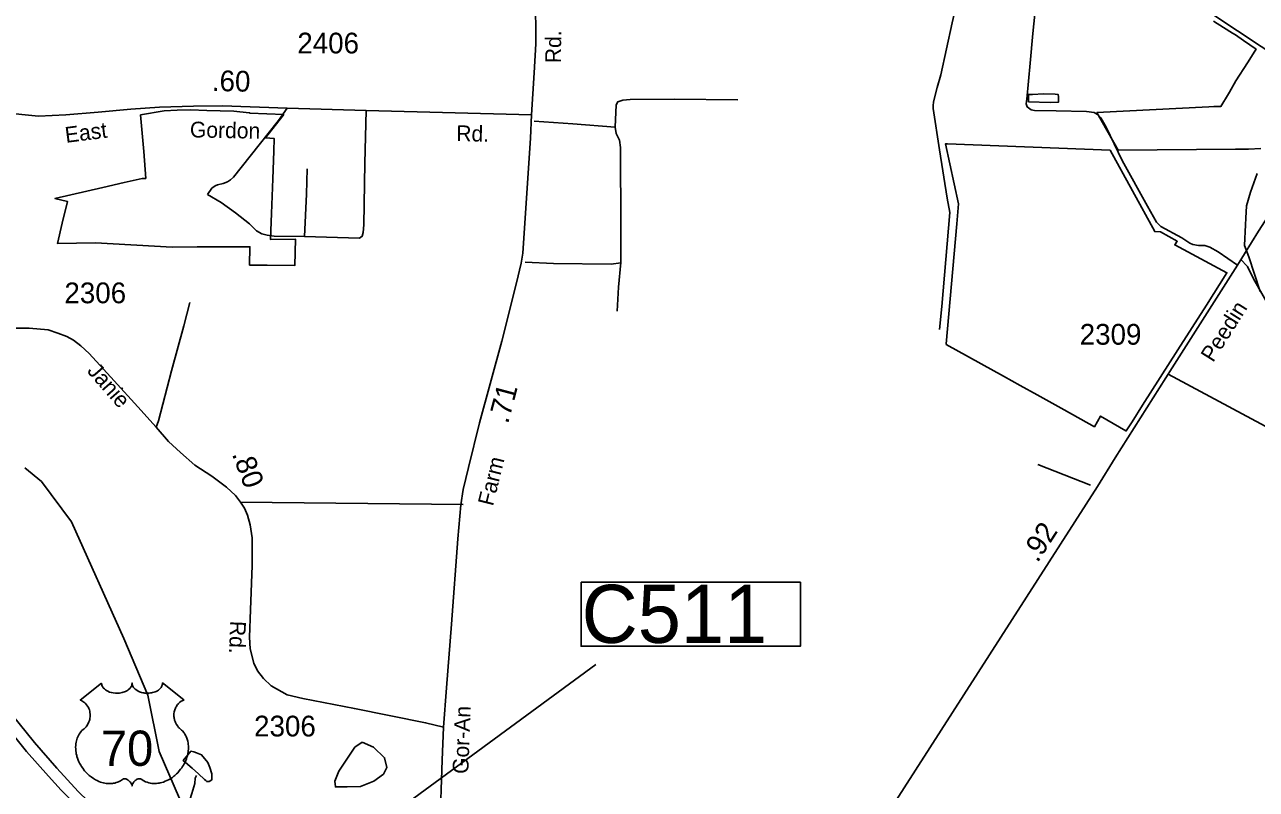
# Model space of a CAD drawing. Extents: x 2082433 to 2279600, y 546599 to 755198.
# Drawn here: x 2215277 to 2222701, y 635808 to 640416 of the extents above; entities that cross this region are included whole.
import ezdxf

# ---------------------------------------------------------------- set-up
doc = ezdxf.new("R2010")
doc.units = 0
for name, color, linetype in [('Exist Boundary Political City Limit New', 7, 'Continuous'), ('Exist Hydrographic Creek Single Shore', 7, 'Continuous'), ('Exist Hydrographic Misc Water Feature', 7, 'Continuous'), ('Exist Hydrographic Pond Under 1500 Sq Ft', 7, 'Continuous'), ('Exist Road Non-System Type 51', 7, 'Continuous'), ('Exist Road Primary US Divided Attributed', 7, 'Continuous'), ('Exist Road Primary US Shield CELL', 7, 'Continuous'), ('Exist Road Primary US Shield Number Label', 7, 'Continuous'), ('Exist Road Primary US Structure Culvert Number Label', 7, 'Continuous'), ('Exist Road Secondary Mileage Hundredths English Label', 7, 'Continuous'), ('Exist Road Secondary Type 51 Attributed', 7, 'Continuous'), ('Exist Road Secondary Type 51 Label', 7, 'Continuous'), ('Exist Road Secondary Type 51 Number Label', 7, 'Continuous'), ('Exist Utilities Electrical Transmission Line', 7, 'Continuous'), ('Map Preparation Boundary City Limit Buffer Line', 7, 'Continuous')]:
    doc.layers.add(name, color=color, linetype=linetype)

msp = doc.modelspace()

# ---------------------------------------------------------------- linework, layer by layer
at = {"layer": 'Exist Boundary Political City Limit New'}
for points in [[(2222727, 639670), (2222653.8, 639665.8), (2222576, 639665.2), (2221867.8, 639660.2), (2221739.5, 639886.4), (2222414.5, 639922.1), (2222445.2, 639922.9), (2222487.2, 639923.8), (2222533.2, 640000), (2222539.5, 640010.4), (2222577.5, 640076.8), (2222646.8, 640186.4), (2222691.2, 640255.7), (2222699, 640267.8), (2222623.5, 640321.1), (2222575.2, 640355.1), (2222557, 640365.5), (2222503.2, 640399), (2222441.8, 640437.5)], [(2216761.5, 639176.4), (2216759.5, 639121.5), (2216910.5, 639123.1), (2216904.8, 638964.3), (2216740, 638966.4), (2216632.8, 638967.7), (2216635.2, 639077.8), (2216521.5, 639077.4), (2216316.8, 639076.8), (2216167, 639076.4), (2215705.2, 639101.8), (2215475, 639098.5), (2215504.5, 639219.8), (2215536.2, 639349.9), (2215460, 639369.3), (2215748, 639434.9), (2215877.8, 639464.6), (2215985, 639488.9), (2216007, 639489.4), (2215996.5, 639651.8), (2215975.8, 639872.6), (2216118.5, 639896.2), (2216196.8, 639901.3), (2216277.2, 639902.5), (2216375, 639899.7), (2216456, 639897.3), (2216537.8, 639894.6), (2216631, 639884.9), (2216635, 639884.8), (2216635, 639883.9), (2216838.8, 639874.4), (2216728.2, 639733.4), (2216782, 639730.1), (2216779.2, 639654.2), (2216773, 639486.3), (2216769.2, 639382.2), (2216765.2, 639277.8), (2216761.5, 639176.4)], [(2222015.2, 638123.2), (2221951.8, 638023), (2221917, 637967.9), (2221914, 637969.6), (2221762.2, 638057.2), (2221725, 637993.3), (2221542.5, 638095), (2221379, 638185.9), (2221277, 638242.6), (2221177.8, 638297.8), (2220832, 638489.9), (2220832.2, 638493.5), (2220895.2, 639215.4), (2220905.8, 639336.6), (2220827, 639698.1), (2220838.5, 639697.6), (2221819.2, 639659.9), (2222088.8, 639169.2), (2222124, 639167), (2222224.2, 639111.6), (2222209, 639089.1), (2222523, 638921.1), (2222399.5, 638726.8), (2222227.5, 638457.2), (2222015.2, 638123.2)], [(2222723, 638808.7), (2222656.5, 639017.4), (2222630, 639086.4), (2222635.5, 639210.9), (2222637.2, 639249.3), (2222640.8, 639324.9), (2222665.8, 639407.2), (2222705.2, 639519.6)]]:
    msp.add_lwpolyline(points, dxfattribs=at)
at = {"layer": 'Exist Hydrographic Creek Single Shore'}
msp.add_lwpolyline([(2216300.6, 635543.6), (2216088.6, 636036.6), (2216019.7, 636375.8), (2215875.8, 636716.6), (2215560.2, 637419.8), (2215379.7, 637662.8), (2215277.6, 637745.6)], dxfattribs=at)
at = {"layer": 'Exist Hydrographic Misc Water Feature'}
for points in [[(2220977.1, 640908.8), (2220866.8, 640426.7), (2220798.5, 640114.1), (2220777.4, 640038.2), (2220755.9, 639951.9), (2220753.8, 639927.8)], [(2221327.4, 639952), (2221327.4, 639969.8), (2221327.6, 639995.7), (2221351.4, 639995.8), (2221419, 639998.6), (2221489.2, 639996.9), (2221506.8, 639995.1), (2221509.3, 639981.3), (2221509.3, 639971.2), (2221509.3, 639961), (2221507.6, 639949.1), (2221457.6, 639946.9), (2221327.4, 639952)], [(2220791.6, 638578.9), (2220804.3, 638718.9), (2220854.3, 639284.9), (2220837.5, 639371), (2220791.8, 639662.2), (2220752.2, 639911.9), (2220752.2, 639920), (2220753.8, 639927.8)], [(2223310.2, 638252.3), (2223237, 638311.3), (2223151.5, 638372), (2223066, 638456.7), (2222960.8, 638533.5), (2222875.3, 638600.2), (2222799.6, 638678.9), (2222683.1, 638883.9), (2222647.7, 638958.3), (2222606, 639002.7)], [(2216313.4, 635891.1), (2216305.9, 635875.2), (2216302.2, 635842.9), (2216284.5, 635783.1), (2216273, 635744.7), (2216257.3, 635700.9)]]:
    msp.add_lwpolyline(points, dxfattribs=at)
at = {"layer": 'Exist Hydrographic Pond Under 1500 Sq Ft'}
msp.add_lwpolyline([(2217312.1, 636092.8), (2217268.3, 636062.5), (2217170.6, 635917.5), (2217147, 635856.8), (2217150.4, 635823.1), (2217221.1, 635823.1), (2217302, 635826.4), (2217382.9, 635856.8), (2217440.2, 635900.6), (2217460.4, 635941.1), (2217447, 635998.4), (2217379.6, 636062.5)], close=True, dxfattribs=at)
msp.add_lwpolyline([(2216360.6, 635867.5), (2216369, 635861.8), (2216375, 635855.6), (2216388.9, 635855.5), (2216404.7, 635865.7), (2216404.7, 635901.8), (2216394.5, 635939.8), (2216382, 635969.7), (2216344, 636017.2), (2216313.7, 636029.1), (2216297.7, 636035.1), (2216279.6, 636038.7), (2216232.5, 635982.5), (2216286.4, 635937.1), (2216324.7, 635901.3), (2216360.6, 635867.5)], dxfattribs=at)
at = {"layer": 'Exist Road Non-System Type 51'}
msp.add_line((2221700.6, 637641.2), (2221383.1, 637766.1), dxfattribs=at)
for points in [[(2222587.7, 638967.3), (2222469.8, 639048.3), (2222420.4, 639075.6), (2222390.5, 639086), (2222352.8, 639086), (2222317.7, 639091.2), (2222300.8, 639099), (2222251.4, 639131.5), (2222125.3, 639201), (2222099.3, 639225.7), (2222044.7, 639322), (2221892.5, 639598.2), (2221795, 639799.1), (2221763.8, 639855), (2221743, 639875.8), (2221723.5, 639887.5), (2221676.7, 639892.7), (2221494.7, 639896.6), (2221364.7, 639899.9), (2221343.9, 639903.8), (2221319.2, 639920.7), (2221314, 639938.9), (2221316.6, 639967.5), (2221337.4, 640184.6), (2221354.3, 640363.4), (2221366, 640480.4)], [(2218835.8, 639798.3), (2218842.3, 639932.6), (2218852, 639950.4), (2218882.7, 639961.7), (2218926.4, 639964.9), (2219191.6, 639966.5), (2219576.6, 639962.5)], [(2216859.6, 639913.4), (2216807.9, 639838.4), (2216582.9, 639554.6), (2216536.5, 639497.4), (2216518.7, 639481.4), (2216500.8, 639468.9), (2216474, 639459.9), (2216440.1, 639451), (2216425.8, 639445.7), (2216406.2, 639431.4), (2216379.4, 639393)], [(2216965, 639139.5), (2217295.2, 639130.6), (2217311.3, 639141.3), (2217318.4, 639164.5), (2217322, 639210.9), (2217327.4, 639582.2), (2217336.3, 639899.1)], [(2218835.8, 639798.3), (2218581.9, 639819.3), (2218349, 639835.5)], [(2218871.4, 638983.2), (2218869.8, 639303.4), (2218868.2, 639564.6), (2218868.2, 639675.4), (2218861.7, 639720.7), (2218842.3, 639761.1), (2218835.8, 639798.3)], [(2216965, 639139.5), (2216975.7, 639393.9), (2216979.2, 639548.3)], [(2216379.4, 639393), (2216461.5, 639344.8), (2216547.2, 639282.3), (2216632.9, 639216.3), (2216674, 639173.4), (2216707.9, 639155.6), (2216738.2, 639148.4), (2216781.1, 639141.3), (2216965, 639139.5)], [(2218294.4, 638985.8), (2218465.5, 638976.7), (2218811.6, 638973.5), (2218869.8, 638981.6)], [(2218871.4, 638983.2), (2218856.8, 638835.2), (2218848.8, 638689.6)], [(2216070.2, 637991), (2216084.7, 638029.8), (2216162.4, 638330.6), (2216236.8, 638602.3), (2216272.3, 638742.2)], [(2222169.8, 638310), (2223117.5, 637802.6), (2223202, 637750.7)], [(2216578, 637539.7), (2217921.2, 637524.4)]]:
    msp.add_lwpolyline(points, dxfattribs=at)
at = {"layer": 'Exist Road Primary US Divided Attributed'}
for points in [[(2217303.7, 634586.8), (2217075.8, 634694.4), (2216819.6, 634837.3), (2216628.4, 634958), (2216517.9, 635029.5), (2216393.6, 635111.2), (2216233.5, 635229.2), (2216106.3, 635333.1), (2215968, 635449.2), (2215776.8, 635624.7), (2215600.4, 635795.5), (2215470.5, 635935.7), (2215335.9, 636091.7), (2215201.8, 636257.9), (2215098.8, 636396.2), (2215019.4, 636508.6), (2214893.2, 636698.9), (2214830.1, 636796.4), (2214732.1, 636971.9), (2214581.3, 637254.1), (2214458.8, 637524.3), (2214408, 637659), (2214370.8, 637756), (2214299.6, 637953.2)], [(2214238.3, 637912.4), (2214320, 637685.9), (2214364.1, 637575.4), (2214433.7, 637407.3), (2214543.2, 637177.1), (2214664.4, 636949.6), (2214792, 636726.8), (2214876.5, 636594), (2214949.8, 636481.6), (2215045.9, 636349.8), (2215149.8, 636209.6), (2215289.5, 636036), (2215420.4, 635888.4), (2215496.5, 635803.9), (2215734.1, 635566.2), (2215958.7, 635364.7), (2216075.7, 635265.4), (2216185.2, 635180.9), (2216313.7, 635082.5), (2216426, 635006.3), (2216533.7, 634932.1), (2216826.1, 634751), (2216988.1, 634675.6), (2217238.7, 634541.3)]]:
    msp.add_lwpolyline(points, dxfattribs=at)
at = {"layer": 'Exist Road Primary US Shield CELL'}
msp.add_lwpolyline([(2215740.7, 636449.2), (2215741, 636443.9), (2215742.3, 636437.6), (2215743.3, 636434.3), (2215746.2, 636428.1), (2215751.1, 636420.7), (2215757.9, 636413.5), (2215765.6, 636407.2), (2215770.7, 636403.9), (2215779.5, 636399.2), (2215789.4, 636395), (2215800.5, 636391.8), (2215811.8, 636389.5), (2215824.2, 636388.1), (2215836.5, 636387.9), (2215849.7, 636388.9), (2215864.3, 636391.7), (2215871, 636393.5), (2215878.5, 636396), (2215885.5, 636398.9), (2215893.2, 636403), (2215899.3, 636407), (2215904.2, 636410.5), (2215911, 636417), (2215916.4, 636423.8), (2215918.7, 636427.6), (2215920.7, 636431.2), (2215923.4, 636439), (2215924.1, 636442.4), (2215924.7, 636449.5), (2215925.1, 636443.5), (2215925.7, 636439.8), (2215926.7, 636436.2), (2215928.2, 636432.3), (2215931, 636426.8), (2215934, 636422.3), (2215939.7, 636415.5), (2215943.3, 636412.1), (2215946.6, 636409.5), (2215955.3, 636403.5), (2215965.5, 636398.3), (2215970.5, 636396.1), (2215975.7, 636394.3), (2215982.2, 636392.3), (2215989, 636390.7), (2215995.7, 636389.6), (2216002.5, 636388.6), (2216009.5, 636388.1), (2216015.2, 636387.9), (2216022.2, 636388), (2216028.6, 636388.4), (2216035.2, 636389.1), (2216042.5, 636390.3), (2216048.4, 636391.6), (2216056.1, 636393.7), (2216063.1, 636396.2), (2216069.3, 636398.8), (2216077.2, 636403), (2216083.7, 636407.1), (2216088.4, 636410.9), (2216094, 636416), (2216099.3, 636422.2), (2216102.5, 636426.7), (2216104.7, 636431.3), (2216106.7, 636436.2), (2216108, 636441.3), (2216108.6, 636445.8), (2216108.7, 636449.6), (2216237.3, 636347.2), (2216234.3, 636346), (2216227.3, 636342.6), (2216221.7, 636339.3), (2216212.9, 636333.1), (2216209.1, 636329.7), (2216205.3, 636326.1), (2216201.8, 636322.3), (2216198.7, 636318.8), (2216195, 636313.6), (2216191.7, 636308.4), (2216188.4, 636302.7), (2216186, 636297.8), (2216182.1, 636287.4), (2216180.2, 636280.9), (2216178.9, 636275.4), (2216177.4, 636263.9), (2216177, 636258.4), (2216177, 636253), (2216177.3, 636247.3), (2216177.9, 636241.9), (2216178.9, 636236.2), (2216179.8, 636231.1), (2216181.4, 636225), (2216183.6, 636217.8), (2216186.5, 636210.9), (2216192.3, 636199.8), (2216199.9, 636188.4), (2216205.3, 636182), (2216210.6, 636176.5), (2216218.5, 636169.8), (2216222.8, 636166), (2216227.8, 636161.1), (2216235.8, 636151.7), (2216239.1, 636147.3), (2216242.4, 636142.4), (2216245.4, 636137.3), (2216248.5, 636131.8), (2216250.9, 636127), (2216255.4, 636116), (2216258.7, 636105.3), (2216260.2, 636099.7), (2216262.6, 636087.1), (2216263.5, 636080.8), (2216264.5, 636068.5), (2216264.6, 636053.6), (2216263.4, 636039.5), (2216260.8, 636023), (2216258.6, 636013.1), (2216255.2, 636001.7), (2216251.9, 635991.7), (2216246, 635977), (2216240.8, 635966.4), (2216234.1, 635953.9), (2216229.4, 635946.4), (2216224, 635938.4), (2216217.3, 635929.1), (2216209.4, 635919.2), (2216199.9, 635908.8), (2216192.2, 635901.1), (2216182.2, 635892.2), (2216176.1, 635887.1), (2216167.5, 635880.6), (2216155.6, 635872.7), (2216143.9, 635865.9), (2216134, 635860.9), (2216125.2, 635857.1), (2216113.8, 635852.7), (2216094.8, 635847.5), (2216087.9, 635846), (2216079.7, 635844.8), (2216072, 635844.1), (2216064.6, 635843.6), (2216054.5, 635843.6), (2216044.6, 635844.4), (2216035.2, 635845.7), (2216025.4, 635847.8), (2216015.1, 635850.8), (2216005.8, 635854.5), (2215996.4, 635859.1), (2215980.5, 635869.1), (2215975.9, 635871.6), (2215973.3, 635872.3), (2215967.2, 635872.6), (2215961.4, 635871.3), (2215955.5, 635869), (2215951.9, 635867.1), (2215947.1, 635864), (2215943.5, 635861.1), (2215939.1, 635856.9), (2215936.1, 635853.4), (2215933.7, 635850.7), (2215929.3, 635843.6), (2215927.7, 635840.3), (2215926, 635835.9), (2215924.5, 635829.6), (2215922.5, 635837.6), (2215920.1, 635842.9), (2215917.4, 635847.5), (2215914.6, 635851.5), (2215910.1, 635856.7), (2215906.1, 635860.6), (2215901.2, 635864.5), (2215896, 635867.6), (2215891.9, 635869.7), (2215888.1, 635871.2), (2215883.5, 635872.3), (2215879.7, 635872.6), (2215876.6, 635872.6), (2215872.3, 635871.6), (2215866.5, 635867.4), (2215860.9, 635863.6), (2215854.9, 635859.9), (2215847.8, 635856.1), (2215842.6, 635853.6), (2215836.3, 635851.2), (2215829, 635848.8), (2215821.2, 635846.7), (2215813, 635845.1), (2215805.9, 635844), (2215798.2, 635843.3), (2215791.3, 635843.1), (2215784.1, 635843.2), (2215777.3, 635843.7), (2215769.5, 635844.4), (2215759.8, 635845.8), (2215751.7, 635847.6), (2215743.2, 635849.9), (2215734.5, 635852.6), (2215725.2, 635856.2), (2215713.5, 635861.3), (2215705.3, 635865.5), (2215692.5, 635872.9), (2215677.5, 635883.3), (2215666.1, 635892.5), (2215657.8, 635900), (2215645.6, 635912.5), (2215638.4, 635920.6), (2215627.1, 635935.2), (2215619.9, 635945.7), (2215615.2, 635953.5), (2215608.4, 635965.9), (2215604.6, 635973.8), (2215599.8, 635985.2), (2215595.9, 635995.6), (2215592.7, 636005.5), (2215591, 636011.8), (2215588.6, 636022.8), (2215587.1, 636030.6), (2215585.7, 636041.3), (2215584.9, 636052.6), (2215584.7, 636063.1), (2215585, 636071.7), (2215586, 636081.8), (2215587.7, 636092.5), (2215589.7, 636101.7), (2215591.6, 636108.3), (2215594.3, 636116.4), (2215597.9, 636125.3), (2215602.2, 636133.8), (2215606.3, 636140.9), (2215611.4, 636148.5), (2215616.4, 636154.9), (2215622.9, 636162.1), (2215629.8, 636168.6), (2215636, 636173.7), (2215643.5, 636181), (2215647.4, 636185.4), (2215652, 636191.6), (2215655.7, 636197.2), (2215658.7, 636202.3), (2215662.6, 636209.9), (2215665, 636215.5), (2215667.9, 636224.1), (2215669.4, 636230.2), (2215670.9, 636238.1), (2215671.9, 636245.4), (2215672.3, 636254.6), (2215672.1, 636262.2), (2215671.1, 636271.1), (2215669.4, 636279.6), (2215667.4, 636287.1), (2215664.2, 636295.6), (2215661.3, 636301.8), (2215656.4, 636310.2), (2215650.9, 636318.1), (2215645.2, 636324.5), (2215639.5, 636330.2), (2215634.1, 636334.4), (2215628.9, 636338.1), (2215622.3, 636342.1), (2215616, 636345.2), (2215612.1, 636346.8)], close=True, dxfattribs=at)
at = {"layer": 'Exist Road Primary US Structure Culvert Number Label'}
msp.add_line((2216697.7, 635077.8), (2218719.3, 636560.3), dxfattribs=at)
msp.add_lwpolyline([(2218631.1, 637055.9), (2219953, 637055.9), (2219953, 636671.1), (2218631.1, 636671.1)], close=True, dxfattribs=at)
at = {"layer": 'Exist Road Secondary Type 51 Attributed'}
for points in [[(2218402.4, 642572.7), (2218379.7, 642248.6), (2218341.2, 641556.3), (2218341.2, 641281.2), (2218344.7, 641066.7), (2218355.8, 640592.3), (2218358.1, 640299.8), (2218348.2, 640125), (2218331.9, 639872)], [(2224060, 641270), (2223966.4, 641135.9), (2223867.2, 640983.6), (2223715, 640743.4), (2223655.3, 640649.1), (2223544.9, 640473.8), (2223451.3, 640322.9), (2223229.6, 639975.1), (2222934.9, 639515.6), (2222714.2, 639172.7), (2222587.7, 638967.3), (2222193.4, 638347.4), (2221850.4, 637805.3), (2221743.4, 637634), (2220219.2, 635256.9), (2220133.6, 635113), (2220083.5, 635020.3), (2220064.2, 634977.8)], [(2218331.9, 639872), (2217336.3, 639899.1), (2216859.6, 639913.4), (2216470.7, 639927.8), (2216294.7, 639925.2), (2216090.2, 639918.3), (2215918.1, 639907.3), (2215720.2, 639888.7), (2215525.3, 639873.9), (2215359.9, 639865), (2215261.3, 639874.2), (2215028.4, 639901.4)], [(2218331.9, 639872), (2218325.5, 639733.3), (2218279.4, 639039.8), (2218270.7, 638979.2), (2218241.6, 638860.3), (2218153.6, 638509.5), (2218018.9, 638017.6), (2217951.9, 637747.2), (2217920.5, 637615.5), (2217906.5, 637522.2), (2217887.8, 637317.1), (2217850.5, 636804.2), (2217819, 636419.6), (2217802.7, 636183)], [(2215171.3, 638588.4), (2215305.2, 638586.9), (2215418.4, 638577.2), (2215478.2, 638557.8), (2215531.6, 638536.8), (2215572, 638515.8), (2215615.7, 638480.2), (2215665.8, 638434.9), (2215817.9, 638270.7), (2215958.6, 638113.9), (2216070.2, 637991), (2216144.6, 637905.2), (2216217.4, 637837.3), (2216303.1, 637762.4), (2216405.7, 637694.7), (2216493.9, 637630.3), (2216547.3, 637578.5), (2216578, 637539.7), (2216602.3, 637502.5), (2216620.1, 637460.5), (2216636.2, 637403.1), (2216649.2, 637323.8), (2216649.2, 637156.4), (2216639.5, 636889.5), (2216633, 636725.4), (2216636.2, 636654.2), (2216658.9, 636568.5), (2216681.5, 636523.2), (2216717.1, 636476.3), (2216764, 636432.7), (2216858.8, 636377.2), (2216953.3, 636356.8), (2217265.1, 636294.9), (2217694.2, 636210.2), (2217802.7, 636183)], [(2217802.7, 636183), (2217794.6, 635983.7), (2217765.4, 635157.3), (2217756.1, 634790.1)]]:
    msp.add_lwpolyline(points, dxfattribs=at)
at = {"layer": 'Exist Utilities Electrical Transmission Line'}
msp.add_lwpolyline([(2208662, 645571.8), (2209269.8, 644396.5), (2209718.5, 644261.8), (2210615.8, 644021.9), (2211563.1, 643790.5), (2212488.3, 643547.1), (2214743.3, 642980.8), (2216117, 642648.3), (2216617.5, 642561.9), (2220905, 641493.8), (2223288.9, 639914.8)], dxfattribs=at)
at = {"layer": 'Map Preparation Boundary City Limit Buffer Line'}
for points in [[(2222727, 639670), (2222653.8, 639665.8), (2222576, 639665.2), (2221867.8, 639660.2), (2221739.5, 639886.4), (2222414.5, 639922.1), (2222445.2, 639922.9), (2222487.2, 639923.8), (2222533.2, 640000), (2222539.5, 640010.4), (2222577.5, 640076.8), (2222646.8, 640186.4), (2222691.2, 640255.7), (2222699, 640267.8), (2222623.5, 640321.1), (2222575.2, 640355.1), (2222557, 640365.5), (2222503.2, 640399), (2222441.8, 640437.5)], [(2216761.5, 639176.4), (2216759.5, 639121.5), (2216910.5, 639123.1), (2216904.8, 638964.3), (2216740, 638966.4), (2216632.8, 638967.7), (2216635.2, 639077.8), (2216521.5, 639077.4), (2216316.8, 639076.8), (2216167, 639076.4), (2215705.2, 639101.8), (2215475, 639098.5), (2215504.5, 639219.8), (2215536.2, 639349.9), (2215460, 639369.3), (2215748, 639434.9), (2215877.8, 639464.6), (2215985, 639488.9), (2216007, 639489.4), (2215996.5, 639651.8), (2215975.8, 639872.6), (2216118.5, 639896.2), (2216196.8, 639901.3), (2216277.2, 639902.5), (2216375, 639899.7), (2216456, 639897.3), (2216537.8, 639894.6), (2216631, 639884.9), (2216635, 639884.8), (2216635, 639883.9), (2216838.8, 639874.4), (2216728.2, 639733.4), (2216782, 639730.1), (2216779.2, 639654.2), (2216773, 639486.3), (2216769.2, 639382.2), (2216765.2, 639277.8), (2216761.5, 639176.4)], [(2222015.2, 638123.2), (2221951.8, 638023), (2221917, 637967.9), (2221914, 637969.6), (2221762.2, 638057.2), (2221725, 637993.3), (2221542.5, 638095), (2221379, 638185.9), (2221277, 638242.6), (2221177.8, 638297.8), (2220832, 638489.9), (2220832.2, 638493.5), (2220895.2, 639215.4), (2220905.8, 639336.6), (2220827, 639698.1), (2220838.5, 639697.6), (2221819.2, 639659.9), (2222088.8, 639169.2), (2222124, 639167), (2222224.2, 639111.6), (2222209, 639089.1), (2222523, 638921.1), (2222399.5, 638726.8), (2222227.5, 638457.2), (2222015.2, 638123.2)], [(2222723, 638808.7), (2222656.5, 639017.4), (2222630, 639086.4), (2222635.5, 639210.9), (2222637.2, 639249.3), (2222640.8, 639324.9), (2222665.8, 639407.2), (2222705.2, 639519.6)]]:
    msp.add_lwpolyline(points, dxfattribs=at)

# ---------------------------------------------------------------- texts
at = {"layer": 'Exist Road Primary US Shield Number Label'}
msp.add_text('70', height=212.5, dxfattribs=at).set_placement((2215736.4, 635949.9))
at = {"layer": 'Exist Road Primary US Structure Culvert Number Label'}
msp.add_text('C511', height=350, dxfattribs=at).set_placement((2218634.4, 636690.9))
at = {"layer": 'Exist Road Secondary Mileage Hundredths English Label'}
for s, rotation, p in [('.60', 358.83865, (2216404.7, 640016.7)), ('.71', 75.10898, (2218190.4, 638006.5)), ('.80', 290.58323, (2216525.3, 637829.6)), ('.92', 57.03024, (2221381.8, 637169.7))]:
    msp.add_text(s, height=125, rotation=rotation, dxfattribs=at).set_placement(p)
at = {"layer": 'Exist Road Secondary Type 51 Label'}
for s, rotation, p in [('Rd.', 89.60866, (2218510.3, 640183.9)), ('East', 7.32113, (2215526.6, 639703.8)), ('Gordon', 358.83865, (2216272.7, 639737.5)), ('Rd.', 358.83865, (2217878, 639714.9)), ('Peedin', 57.81039, (2222439.8, 638376.7)), ('Janie', 311.18207, (2215649.4, 638326.7)), ('Farm', 76.16349, (2218099.5, 637511.4)), ('Rd.', 267.77215, (2216516.7, 636825.1)), ('Gor-An', 87.98097, (2217951.2, 635900.2))]:
    msp.add_text(s, height=95, rotation=rotation, dxfattribs=at).set_placement(p)
at = {"layer": 'Exist Road Secondary Type 51 Number Label'}
for s, p in [('2406', (2216920.9, 640242.9)), ('2306', (2215517.1, 638737.5)), ('2309', (2221636.3, 638487.8)), ('2306', (2216660.4, 636127.3))]:
    msp.add_text(s, height=125, dxfattribs=at).set_placement(p)

doc.saveas('drawing.dxf')
